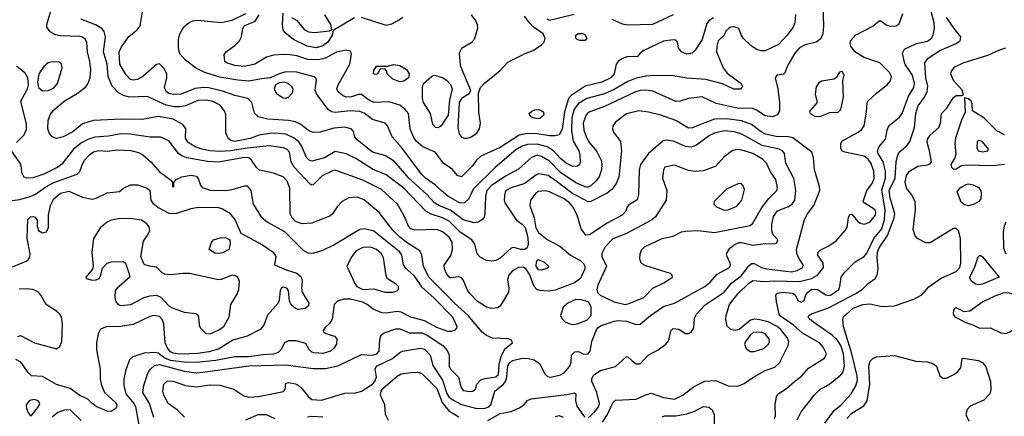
# Model space of a CAD drawing. Extents: x 1173029 to 1307123, y 522559 to 678521.
# Tile 449 of 623: x 1206068 to 1213235, y 629411 to 632299. Entities that reach past the tile are written whole.
import ezdxf

# ---------------------------------------------------------------- set-up
doc = ezdxf.new("R2010")
doc.units = 0

msp = doc.modelspace()

# ---------------------------------------------------------------- linework, layer by layer
at = {"layer": '0CON10XD'}
for points in [[(1211562, 629395), (1211568.6, 629415), (1211568.1, 629495), (1211576, 629555), (1211591.2, 629575), (1211652, 629615), (1211708, 629665), (1211757.9, 629702.1), (1211808.4, 629761.6), (1211925.6, 629835), (1211941.5, 629865), (1211917.3, 629915), (1211888.5, 629945), (1211767, 630017), (1211701.1, 630075), (1211598.8, 630145), (1211575.6, 630245), (1211570.8, 630295), (1211585, 630308.1), (1211620, 630315), (1211695, 630306.4), (1211712, 630295), (1211731.2, 630255), (1211755, 630242.9), (1211777.1, 630255), (1211790, 630295), (1211803.5, 630315), (1211835, 630335.8), (1211875.2, 630335.2), (1211935, 630294.2), (1211955, 630290.2), (1211975, 630294.4), (1212029.6, 630335), (1212037.7, 630355), (1212046.2, 630425), (1212071.7, 630458.3), (1212150, 630535), (1212215, 630575.5), (1212235, 630598.2), (1212284, 630706), (1212342.5, 630775), (1212363.8, 630845), (1212366.6, 630915), (1212342.8, 631057.2), (1212370.4, 631145), (1212371, 631195), (1212353.8, 631263.8), (1212317.1, 631325), (1212311.8, 631345), (1212325, 631374.4), (1212370.2, 631429.8), (1212382.2, 631497.8), (1212395, 631525.8), (1212470.9, 631589.1), (1212491.8, 631615), (1212537.7, 631742.3), (1212576.9, 631805), (1212580, 631835), (1212567.1, 631895), (1212513.3, 631973.3), (1212505, 631996.7), (1212493.5, 632055), (1212507.1, 632085), (1212595, 632126.4), (1212676.6, 632143.4), (1212705, 632163.6), (1212718, 632185), (1212725.7, 632235), (1212723.9, 632275), (1212680, 632445)], [(1209700, 630495), (1209655, 630470.4), (1209626, 630435), (1209619.1, 630405), (1209628.8, 630345), (1209625.5, 630315), (1209565, 630212), (1209545, 630200), (1209504.2, 630195.8), (1209465, 630205.6), (1209399.1, 630249.1), (1209344.4, 630305), (1209325, 630333.8), (1209297.1, 630405), (1209285, 630420), (1209265, 630427.5), (1209205, 630418.9), (1209193.1, 630425), (1209175, 630450), (1209159.6, 630485), (1209158, 630512), (1209207.1, 630582.9), (1209218.9, 630625), (1209215, 630678.8), (1209194.6, 630715), (1209145, 630754.6), (1209105, 630772), (1208945, 630766.9), (1208915, 630776.4), (1208898.8, 630795), (1208868.5, 630865), (1208818.5, 630955), (1208702.6, 631062.6), (1208565, 631130.8), (1208365, 631203.5), (1208345, 631199.1), (1208269.2, 631160.8), (1208205, 631096.2), (1208195, 631093.8), (1208181.3, 631101.3), (1208065.4, 631225), (1208043.2, 631265), (1208031.1, 631335), (1208011.8, 631355), (1207985, 631366.7), (1207885, 631379.6), (1207725, 631364.2), (1207604.8, 631344.8), (1207525, 631339.5), (1207455, 631343.8), (1207395.3, 631355.3), (1207345, 631374), (1207293.6, 631405), (1207274.6, 631435), (1207277.5, 631505), (1207256.9, 631536.9), (1207185, 631574.7), (1207075, 631593.8), (1206958.9, 631571.1), (1206815, 631574.2), (1206604.1, 631565.9), (1206525, 631539.6), (1206455, 631482.4), (1206385, 631446.9), (1206335, 631434.5), (1206305, 631445.7), (1206282.2, 631475), (1206272.9, 631505), (1206276, 631564), (1206289.6, 631605), (1206312.9, 631637.1), (1206392.7, 631705), (1206487.8, 631762.2), (1206550.2, 631809.8), (1206565, 631832), (1206580.4, 631875), (1206585.9, 631935.9), (1206579.1, 631995), (1206560.7, 632065), (1206557.3, 632135), (1206545, 632156.9), (1206525, 632171.2), (1206506, 632176), (1206365, 632180.4), (1206328.1, 632188.1), (1206290.5, 632210.5), (1206266.7, 632245), (1206265.5, 632265), (1206311.7, 632418.3)], [(1211914.2, 632395), (1211918, 632255), (1211913.1, 632195), (1211900, 632160), (1211865, 632136.2), (1211786, 632115), (1211745, 632094.6), (1211709.1, 632055), (1211658.3, 631968.3), (1211638.3, 631911.7), (1211627, 631903), (1211580, 631895), (1211567.5, 631875), (1211585.7, 631795.7), (1211598.1, 631695), (1211597.5, 631635), (1211581.2, 631605), (1211547.4, 631592.6), (1211495, 631599.6), (1211431, 631641), (1211405, 631651.2), (1211290, 631655), (1211138.2, 631688.2), (1211036, 631736), (1210935, 631724.7), (1210875, 631706.7), (1210845, 631703.9), (1210677.4, 631777.4), (1210625, 631784.7), (1210585, 631782.4), (1210545, 631771.6), (1210325, 631666.7), (1210205, 631622.9), (1210190.4, 631605), (1210170.3, 631545), (1210173.5, 631495), (1210190.3, 631445), (1210215, 631402.5), (1210270.1, 631340.1), (1210300.4, 631275), (1210306.4, 631246.4), (1210303.2, 631205), (1210285.4, 631155), (1210264.6, 631125), (1210225, 631087.9), (1210195, 631076.8), (1210115, 631111.1), (1210004.2, 631185), (1209925, 631267.7), (1209865, 631301.8), (1209835, 631311.6), (1209794.2, 631295.8), (1209698.6, 631211.4), (1209605, 631159.7), (1209500.7, 631089.3), (1209467.9, 631055), (1209459, 631011), (1209454.5, 630885), (1209448.1, 630861.9), (1209435.7, 630845), (1209406.2, 630825), (1209375, 630820.4), (1209295, 630840.5), (1209205, 630911.5), (1209124.3, 630944.3), (1209086.3, 630966.3), (1209029.5, 631029.5), (1208899.7, 631145), (1208795, 631268.7), (1208725, 631310), (1208635, 631334.1), (1208523.4, 631423.4), (1208507.5, 631445), (1208498, 631485), (1208481.2, 631505), (1208435, 631516.4), (1208355, 631509.2), (1208255, 631480.9), (1208205, 631477.7), (1208176.8, 631486.8), (1208115, 631535.3), (1208075, 631554.8), (1208025, 631563.9), (1207874.7, 631574.7), (1207805, 631591.1), (1207777.4, 631617.4), (1207758.5, 631695), (1207728.1, 631725), (1207635, 631747.6), (1207545, 631778.8), (1207445, 631802.7), (1207405, 631804.8), (1207345, 631798.4), (1207243.4, 631756.6), (1207185, 631753.8), (1207155, 631760.5), (1207135, 631776.5), (1207122.3, 631805), (1207138.8, 631875), (1207139.1, 631905), (1207116.5, 631945), (1207085, 631978.1), (1207065, 631971.9), (1206964.3, 631885.8), (1206925, 631863.2), (1206895, 631857.3), (1206875, 631862.5), (1206839.9, 631899.9), (1206796.3, 631975), (1206791.8, 632065), (1206809, 632101), (1206863.7, 632176.3), (1206922.9, 632225), (1206944, 632255), (1206963.1, 632356.9)], [(1210205, 629400.9), (1210255.5, 629444.5), (1210280.3, 629479.7), (1210289, 629505), (1210270, 629585), (1210231.4, 629665), (1210232.5, 629685), (1210248, 629712), (1210295, 629745.6), (1210405.3, 629774.7), (1210485, 629846), (1210495, 629844), (1210525, 629816), (1210555, 629792.5), (1210585, 629794.2), (1210642.9, 629855), (1210714.7, 629895.3), (1210770, 629935), (1210788, 629955), (1210796, 629975), (1210807.3, 630032.7), (1210825, 630049.2), (1210865, 630045.8), (1210915, 630014.2), (1210935, 630014.2), (1210956.2, 630023.8), (1210975.4, 630054.6), (1210980, 630125), (1210994.4, 630155), (1211057.2, 630222.8), (1211195, 630313.9), (1211249.2, 630380.8), (1211322, 630435), (1211375, 630507.3), (1211395, 630524.6), (1211415, 630523.9), (1211468.6, 630495), (1211503.8, 630485), (1211685, 630462.2), (1211727.7, 630472.3), (1211767.9, 630495), (1211771.5, 630515), (1211743.9, 630555), (1211726.1, 630586.1), (1211723.2, 630625), (1211780.8, 630845), (1211802.2, 630885), (1211848.8, 630945), (1211892.9, 631055), (1211890, 631085), (1211853.5, 631205), (1211846.1, 631296.1), (1211834.4, 631335), (1211695, 631438.5), (1211665, 631447.1), (1211575, 631448.3), (1211496.4, 631466.4), (1211465, 631482.4), (1211394.8, 631534.8), (1211321.2, 631561.2), (1211215, 631578), (1211125, 631574.2), (1211024, 631535), (1210965, 631511.5), (1210935, 631509.6), (1210845, 631563.9), (1210735, 631603.6), (1210645, 631625.5), (1210574.6, 631635.4), (1210485, 631613.1), (1210405, 631552.5), (1210385.6, 631524.4), (1210383.3, 631505), (1210390.2, 631480.2), (1210441.7, 631411.7), (1210448.9, 631345), (1210428.5, 631151.5), (1210410.4, 631105), (1210381.5, 631065), (1210343.1, 631036.9), (1210225, 630976.1), (1210205, 630972.1), (1210085, 631037.2), (1209971.8, 631121.9), (1209915, 631165.3), (1209845, 631175.3), (1209825, 631166.7), (1209744.4, 631105.6), (1209645.8, 631075), (1209609.4, 631055), (1209601.9, 631045), (1209596.4, 631013.6), (1209593.5, 630985), (1209598.5, 630965), (1209680.8, 630840.8), (1209725, 630810.5), (1209748, 630785), (1209766.1, 630713.9), (1209769.1, 630660.9), (1209762.9, 630637.1), (1209745.5, 630624.5), (1209715, 630625.6), (1209665, 630640), (1209645, 630635.8), (1209565, 630562.2), (1209535, 630545.6), (1209505, 630540.6), (1209465, 630544.4), (1209418.9, 630568.9), (1209397.1, 630595), (1209381.4, 630665), (1209360, 630695), (1209275, 630751.7), (1209195, 630831.4), (1209146.4, 630856.4), (1209063.4, 630883.4), (1209024.4, 630904.4), (1208865, 631071.2), (1208735, 631170), (1208635, 631210.7), (1208515, 631288.7), (1208445, 631323.3), (1208365, 631340), (1208287.6, 631292.4), (1208195, 631269.4), (1208175, 631276.1), (1208155, 631295.4), (1208119.2, 631379.2), (1208099.2, 631409.2), (1208065.2, 631435.2), (1208005, 631465.8), (1207925, 631473.8), (1207888.8, 631471.2), (1207811.5, 631458.5), (1207745.2, 631434.8), (1207635, 631411.1), (1207605, 631418.8), (1207585, 631433.1), (1207569.7, 631475), (1207568.1, 631605), (1207561.5, 631631.5), (1207526.9, 631676.9), (1207475, 631703.5), (1207425, 631712.7), (1207365, 631711.2), (1207275, 631672), (1207235, 631664.4), (1207195, 631664.8), (1207135, 631676.5), (1206995, 631738.6), (1206865.3, 631735.3), (1206825, 631746.2), (1206786.7, 631766.7), (1206742.5, 631815), (1206712.8, 631885), (1206704.2, 631975), (1206677.3, 632065), (1206693.9, 632175), (1206682.9, 632212.9), (1206665.6, 632235), (1206620.5, 632260.5), (1206513, 632303)], [(1209135.2, 631055.2), (1209095, 631094.1), (1209020.8, 631145), (1208991.8, 631175), (1208852.8, 631362.8), (1208778.9, 631445), (1208746.4, 631525), (1208728.1, 631545), (1208635, 631572.7), (1208575, 631618.8), (1208545, 631631.1), (1208475, 631635.2), (1208365, 631622.9), (1208338.7, 631628.7), (1208313.1, 631645), (1208229.7, 631759.7), (1208220, 631785), (1208228.3, 631858.3), (1208223.6, 631873.6), (1208212.3, 631882.3), (1208085, 631917.3), (1208005, 631918.9), (1207956.7, 631905), (1207894.3, 631875.7), (1207827.6, 631867.6), (1207735, 631851.9), (1207655, 631857.4), (1207525, 631880.2), (1207414.8, 631914.8), (1207355, 631942.9), (1207274.8, 632004.8), (1207235, 632050.6), (1207224.1, 632095), (1207224.1, 632155), (1207233.1, 632195), (1207264.1, 632245.9), (1207300.9, 632279.1), (1207329.4, 632290.6), (1207365, 632294.8), (1207535, 632279.5), (1207613.9, 632296.1), (1207715, 632343.3)], [(1211117.9, 632312.1), (1211086.9, 632293.1), (1211069, 632271), (1211035, 632155.8), (1210985, 632078), (1210963.8, 632055), (1210925, 632046.7), (1210884.6, 632064.6), (1210864, 632095), (1210856.2, 632135), (1210845, 632148.8), (1210825, 632152.5), (1210755, 632141.8), (1210612, 632075), (1210585, 632056), (1210561.7, 632028.3), (1210495, 632030.7), (1210455, 632016.8), (1210424.8, 631995.2), (1210408.9, 631975), (1210396.2, 631905), (1210370.9, 631875), (1210305, 631842.9), (1210185, 631814.1), (1210082.6, 631747.4), (1210062.5, 631725), (1210033, 631627), (1210017.4, 631502.6), (1209995, 631461.5), (1209966.6, 631453.4), (1209925, 631452.3), (1209835, 631466.7), (1209765, 631469.6), (1209702.5, 631457.5), (1209565, 631368.1), (1209425.5, 631304.5), (1209393.4, 631276.6), (1209363.8, 631235), (1209285, 631154.4), (1209254.5, 631164.5), (1209218.3, 631208.3), (1209152.5, 631255), (1209092.5, 631335), (1209002.8, 631372.8), (1208955.2, 631415.2), (1208934.6, 631445), (1208910.8, 631505), (1208897.3, 631615), (1208874.5, 631645), (1208836.2, 631676.2), (1208755, 631700.9), (1208645, 631696.2), (1208615, 631710.4), (1208555, 631754.5), (1208535, 631753.5), (1208484, 631736), (1208445, 631735.4), (1208416.9, 631746.9), (1208384.4, 631775), (1208377.5, 631795), (1208385.5, 631825), (1208470, 631975), (1208484.3, 632045), (1208475, 632069.2), (1208445, 632076.5), (1208375, 632061.3), (1208295, 632017.5), (1208243.7, 632006.3), (1208165, 632009.3), (1208085, 632034.8), (1208035, 632043), (1207985, 632046.2), (1207915, 632041.2), (1207864.8, 632025.2), (1207779.2, 631975), (1207705, 631958.1), (1207633.3, 631965), (1207573.9, 631983.9), (1207562, 631995), (1207556, 632045), (1207572.6, 632067.4), (1207635, 632111.8), (1207667.3, 632145), (1207682.7, 632175), (1207691.3, 632235), (1207703.2, 632255), (1207782.9, 632287.1), (1207810.9, 632335)], [(1208225, 632094.7), (1208160.8, 632105), (1208060.8, 632155), (1207998, 632205), (1207987.1, 632225), (1207980, 632265), (1207985, 632347.5)], [(1208045.5, 632315.5), (1208085, 632293.3), (1208138.2, 632228.2), (1208169.9, 632209.9), (1208215, 632205.3), (1208322, 632218), (1208340, 632225), (1208333.3, 632265), (1208290, 632335)], [(1208505, 632311.5), (1208350, 632220), (1208342.5, 632185), (1208310, 632135), (1208275, 632107.8), (1208225, 632094.7)], [(1208857.5, 632315), (1208833, 632297), (1208775, 632267.1), (1208735, 632256.4), (1208555, 632314.6)], [(1211714.1, 632335.9), (1211709.5, 632275), (1211698.5, 632245), (1211654.5, 632185), (1211590.9, 632119.1), (1211495, 632072.9), (1211465, 632072.1), (1211432.4, 632082.4), (1211395.4, 632105.4), (1211334, 632165), (1211318.3, 632188.3), (1211302.5, 632235), (1211265, 632246.9), (1211242.5, 632245), (1211226.7, 632235), (1211208.8, 632215), (1211196.7, 632185), (1211152.9, 632145), (1211141.5, 632105), (1211139.6, 632065), (1211187.9, 631947.9), (1211218.3, 631908.3), (1211318.8, 631835), (1211328, 631815), (1211315, 631793.8), (1211265, 631792.5), (1211182.5, 631832.5), (1211063.1, 631863.1), (1210925, 631873.1), (1210825, 631890.9), (1210685, 631893.5), (1210625, 631888.3), (1210555, 631872.9), (1210495, 631849.8), (1210395, 631791.6), (1210325, 631759.8), (1210195, 631726.1), (1210135, 631688.1), (1210103.4, 631646.6), (1210087.6, 631585), (1210084.3, 631494.3), (1210095.7, 631415), (1210137.1, 631345), (1210145.3, 631315), (1210148.7, 631261.3), (1210143.3, 631245), (1210128.7, 631231.3), (1210095, 631230.4), (1210045, 631254.1), (1210005, 631287.2), (1209952.9, 631345), (1209907.5, 631372.5), (1209835, 631393.7), (1209765, 631391.2), (1209725, 631377.6), (1209678.6, 631351.4), (1209528.6, 631221.4), (1209367.8, 631065), (1209336.4, 630993.6), (1209305.3, 630964.7), (1209275, 630962), (1209183.8, 631015), (1209135.2, 631055.2)], [(1209355, 632334.6), (1209389.2, 632289.2), (1209399, 632265), (1209400.2, 632235), (1209375.2, 632154.8), (1209355, 632130.5), (1209285, 632088.1), (1209267.1, 632055), (1209274.7, 631965), (1209350, 631785), (1209340, 631760), (1209285, 631725.3), (1209266.5, 631695), (1209257.6, 631515), (1209267.9, 631467.9), (1209285, 631444.4), (1209305, 631435.7), (1209324.3, 631435.7), (1209355, 631445.7), (1209395, 631471.9), (1209415.3, 631504.7), (1209421.2, 631545), (1209409.5, 631625), (1209407, 631763), (1209422.2, 631805), (1209450, 631835), (1209565, 631929.6), (1209620.7, 631989.3), (1209747.3, 632052.7), (1209805.3, 632074.7), (1209865, 632115.6), (1209885.7, 632135), (1209892.9, 632165), (1209877.5, 632195), (1209807.1, 632245), (1209778.6, 632275), (1209743.3, 632325)], [(1209904.6, 632304.6), (1209925, 632296.5), (1210105, 632339.6)], [(1210311.1, 629368.9), (1210347.4, 629425), (1210385, 629508.9), (1210405, 629528.2), (1210555, 629534.6), (1210625, 629567.9), (1210665, 629578.5), (1210755, 629546.9), (1210835, 629536.8), (1210895, 629565.5), (1210973.4, 629626.6), (1211055, 629665.6), (1211135, 629671.4), (1211225, 629633.5), (1211295, 629631.2), (1211341.2, 629648.8), (1211405, 629693.8), (1211494.8, 629745.2), (1211565, 629768.2), (1211599.5, 629800.5), (1211662.7, 629927.3), (1211665.3, 629955), (1211654.4, 629984.4), (1211606.5, 630045), (1211581.3, 630065), (1211515, 630098.1), (1211455, 630114), (1211415, 630118.3), (1211388.6, 630111.4), (1211305, 630041.9), (1211275, 630036.1), (1211243.8, 630043.8), (1211217.6, 630067.6), (1211207.5, 630115), (1211210, 630145), (1211234.2, 630225), (1211295, 630303.5), (1211372.2, 630377.8), (1211405, 630398.9), (1211485, 630393.2), (1211565, 630397.8), (1211745, 630391.9), (1211831.4, 630415), (1211875, 630438.2), (1211919.6, 630495), (1211917.1, 630525), (1211877.8, 630585), (1211879.4, 630605), (1211895, 630621.1), (1211957.3, 630652.7), (1212010.8, 630689.2), (1212077.1, 630765), (1212090, 630785), (1212101.7, 630858.3), (1212110.7, 630879.3), (1212125, 630882.5), (1212168.7, 630828.7), (1212186.4, 630816.4), (1212215, 630808.9), (1212256.4, 630823.6), (1212296.5, 630875), (1212299.5, 630895), (1212294, 630915), (1212214.2, 630964.2), (1212208, 630975), (1212234.6, 631055), (1212272.8, 631107.2), (1212287.1, 631142.9), (1212285.2, 631195), (1212265, 631252.7), (1212245, 631282.7), (1212215, 631305.3), (1212074.5, 631334.5), (1212053.3, 631345), (1212043.9, 631363.9), (1212043.9, 631396.1), (1212053.3, 631415), (1212170.3, 631479.7), (1212195, 631498), (1212213.5, 631526.5), (1212230.6, 631625), (1212235.7, 631695), (1212241.4, 631705), (1212304, 631765), (1212385, 631825.8), (1212405.3, 631854.7), (1212412.5, 631885), (1212400, 631915), (1212329.4, 631985), (1212215, 632024.7), (1212146.7, 632065), (1212117.8, 632105), (1212111.9, 632125), (1212114.3, 632145), (1212151.1, 632185), (1212277.6, 632252.4), (1212325, 632290), (1212335, 632290), (1212375, 632260.8), (1212405, 632250.8), (1212447.5, 632255), (1212470.5, 632269.5), (1212495.8, 632345)], [(1210495, 632259.5), (1210455.5, 632265.5), (1210380.7, 632300.7)], [(1210824.2, 632335), (1210675, 632264.5), (1210495, 632259.5)], [(1211727.5, 629385), (1211756, 629444), (1211855, 629570.6), (1211895, 629609.2), (1211918.9, 629621.1), (1211965, 629646.7), (1212045, 629712.1), (1212059.4, 629730.6), (1212070.7, 629775), (1212065.1, 629865), (1212045, 629926.2), (1212020.9, 629965), (1211980.7, 630000.7), (1211855, 630087.9), (1211821.5, 630115), (1211807.5, 630135), (1211812.5, 630145), (1211832.5, 630157.5), (1211955, 630201.4), (1212154.5, 630305), (1212200, 630335), (1212245, 630378), (1212295, 630413.8), (1212308.3, 630441.7), (1212315.7, 630484.3), (1212308.3, 630568.3), (1212312.6, 630605), (1212325, 630636.5), (1212383.7, 630726.3), (1212411.7, 630798.3), (1212433.7, 630855), (1212436.9, 630885), (1212405, 631002.9), (1212396.9, 631055), (1212439.7, 631145), (1212448.5, 631265), (1212459.4, 631315), (1212472.8, 631337.2), (1212525, 631380.3), (1212547.5, 631412.5), (1212580.3, 631515), (1212591.8, 631615), (1212607.3, 631672.7), (1212654.4, 631735.6), (1212674.2, 631775), (1212677.1, 631815), (1212663.6, 631875), (1212655.3, 631985), (1212681.3, 632018.7), (1212765, 632073.4), (1212884, 632126), (1212912.5, 632145), (1212918.1, 632175), (1212877.8, 632225), (1212814.8, 632314.8)], [(1210145, 632146.2), (1210125, 632153.8), (1210116.2, 632165), (1210116.7, 632185), (1210135, 632198.8), (1210165, 632198), (1210180.7, 632190.7), (1210196.2, 632165), (1210185, 632147.5), (1210145, 632146.2)], [(1211929.1, 629360.9), (1211996.1, 629453.9), (1212047.3, 629495), (1212121.2, 629575), (1212155, 629632.2), (1212166.7, 629673.3), (1212164.8, 629705), (1212124.1, 629865), (1212064.6, 630065), (1212059.5, 630115), (1212063.5, 630135), (1212135, 630198.9), (1212205, 630225.3), (1212255, 630228.8), (1212345, 630211.2), (1212435, 630215.6), (1212577, 630263), (1212634.6, 630295.4), (1212685, 630354.3), (1212770.8, 630415), (1212885, 630465.6), (1212911.5, 630495), (1212918.8, 630525), (1212915.2, 630705), (1212900.3, 630760.3), (1212885, 630777.5), (1212865, 630778.8), (1212695, 630674.6), (1212663.8, 630675), (1212602.5, 630705), (1212585.7, 630725.7), (1212571.3, 630771.3), (1212589.5, 630915), (1212585.7, 630975), (1212558, 631025), (1212522, 631072), (1212514, 631115), (1212521.8, 631165), (1212545, 631196.9), (1212605, 631232.9), (1212675, 631242), (1212695, 631250), (1212705.9, 631264.1), (1212690.6, 631345), (1212672.1, 631405), (1212675, 631430), (1212695, 631458.1), (1212757.1, 631515), (1212771.4, 631545), (1212778.1, 631615), (1212815.6, 631655), (1212865, 631732.9), (1212885, 631747.5), (1212923, 631747), (1212937.5, 631752.5), (1212928.8, 631785), (1212865.6, 631855), (1212844.3, 631905), (1212850, 631925), (1212873.4, 631956.6), (1212936.2, 631985), (1213115, 632040), (1213195, 632078), (1213245, 632094.3)], [(1206044.3, 631405), (1206100.4, 631459.6), (1206118, 631502), (1206117.7, 631537.7), (1206075.5, 631705), (1206125.6, 631795), (1206133.1, 631825), (1206128.1, 631875), (1206108.3, 631908.3), (1206045, 631961.4)], [(1206235, 631780), (1206275, 631783.5), (1206315, 631800), (1206343.8, 631835), (1206378.3, 631948.3), (1206373.8, 631975), (1206355, 631989.2), (1206305, 631992.5), (1206276.7, 631985), (1206245, 631958.8), (1206207.5, 631905), (1206197.5, 631845), (1206205.8, 631805), (1206235, 631780)], [(1208835, 631847.3), (1208785, 631865.5), (1208743.8, 631905), (1208737, 631927), (1208725, 631940), (1208691.7, 631938.3), (1208672.5, 631905), (1208660.7, 631900.7), (1208643.3, 631905), (1208645, 631930), (1208665, 631960), (1208745, 631960), (1208788.3, 631971.7), (1208835, 631965.5), (1208884, 631935), (1208902.5, 631905), (1208898.8, 631875), (1208865, 631852.2), (1208835, 631847.3)], [(1209115, 631511.4), (1209095, 631514.2), (1209074.2, 631535), (1209058.9, 631615), (1209007.3, 631695), (1209000, 631725), (1208999.2, 631805), (1209006.2, 631835), (1209066.2, 631885), (1209085, 631894), (1209145, 631878.6), (1209175, 631859.4), (1209205, 631828.1), (1209215.3, 631795), (1209196.1, 631713.9), (1209185.8, 631604.2), (1209135.7, 631525), (1209115, 631511.4)], [(1211895, 631593.8), (1211965, 631623.3), (1212025, 631626.7), (1212044.2, 631645.8), (1212064.3, 631735), (1212058.8, 631855), (1212068.8, 631895), (1212055, 631922.5), (1212035, 631917.5), (1212010, 631875), (1211997.5, 631865), (1211905, 631852), (1211885, 631838.8), (1211865, 631810), (1211857.3, 631757.3), (1211872.5, 631695), (1211821.7, 631638.3), (1211816.7, 631625), (1211822.5, 631615), (1211855, 631596.2), (1211895, 631593.8)], [(1208005, 631726), (1207985, 631728), (1207944, 631755), (1207929.2, 631775), (1207924, 631795), (1207932.3, 631827.7), (1207959.5, 631840.5), (1207995, 631845.8), (1208023.2, 631833.2), (1208043.8, 631815), (1208056.2, 631795), (1208052, 631765), (1208025, 631733.8), (1208005, 631726)], [(1213235, 631460), (1213180.7, 631490.7), (1213085, 631583.6), (1213002.5, 631635), (1213000, 631685), (1212992.5, 631705), (1212975, 631722.5), (1212945, 631730), (1212950, 631625), (1212923.1, 631566.9), (1212880.4, 631435), (1212875.4, 631395), (1212882.4, 631317.6), (1212872.9, 631287.1), (1212846.2, 631245), (1212850, 631225), (1212865, 631211.2), (1212885, 631214), (1212923.5, 631236.5), (1212955, 631242.9), (1213152.9, 631237.1), (1213235, 631246.9)], [(1209835, 631576.5), (1209805, 631583.3), (1209786, 631595), (1209776, 631615), (1209795, 631631.9), (1209818.7, 631641.3), (1209845, 631643.8), (1209865, 631637.3), (1209880, 631625), (1209882.9, 631605), (1209855, 631580), (1209835, 631576.5)], [(1207402, 629732), (1207735, 629779.4), (1208005, 629786.5), (1208205, 629759.7), (1208295, 629757.9), (1208385, 629778.1), (1208555, 629860.4), (1208635, 629856.6), (1208667.1, 629865), (1208685.6, 629885), (1208688.9, 629971.1), (1208699.2, 630005), (1208721.5, 630018.5), (1208805, 630047.9), (1208835, 630048.9), (1208905, 630019.7), (1208995, 630018.3), (1209032.9, 630002.9), (1209147.6, 629927.6), (1209178.9, 629888.9), (1209193.1, 629855), (1209193.7, 629773.7), (1209205, 629753.3), (1209261.1, 629695), (1209278.6, 629625), (1209295, 629600), (1209345, 629591.4), (1209367.5, 629595), (1209385, 629607.5), (1209396.7, 629645), (1209424.6, 629675.4), (1209455, 629686.7), (1209535, 629697.3), (1209553.6, 629715), (1209559.3, 629790.7), (1209572.7, 629847.3), (1209598.5, 629901.5), (1209654.2, 629945), (1209648, 629965), (1209625, 629974.3), (1209510.7, 629980.7), (1209465, 629998.9), (1209434.7, 630024.7), (1209333.3, 630145), (1209232.8, 630235), (1209175.7, 630295.7), (1209045.3, 630425), (1209006.8, 630505), (1208996.2, 630585), (1208980.5, 630615), (1208895, 630668.9), (1208835, 630715.9), (1208785, 630765.4), (1208684.6, 630895), (1208575, 630987.3), (1208525, 631007.5), (1208465, 631001.4), (1208415, 630974), (1208378, 630935), (1208346, 630885), (1208325, 630867.5), (1208195, 630818.1), (1208125, 630812.9), (1208075, 630829.6), (1208052.5, 630855), (1208037.5, 630885), (1208035, 631073.3), (1208015, 631121.9), (1207985, 631154.6), (1207915, 631180.3), (1207814.1, 631204.1), (1207792.1, 631222.1), (1207756.6, 631276.6), (1207735, 631292.2), (1207705, 631295.2), (1207515, 631261.7), (1207435, 631267.3), (1207285, 631293.8), (1207247.5, 631307.5), (1207224, 631324), (1207155, 631416.7), (1207095, 631442.5), (1207015, 631443.7), (1206875, 631464.8), (1206805, 631468.6), (1206715, 631450.5), (1206615, 631442.9), (1206563.5, 631426.5), (1206517.2, 631402.8), (1206460.8, 631355), (1206375, 631247.9), (1206345, 631224.7), (1206245, 631173.4), (1206165, 631146.7), (1206120, 631145), (1206098.8, 631155), (1206084.5, 631184.5), (1206082.4, 631222.4), (1206072.7, 631255), (1206009.1, 631345)], [(1207268.1, 629405), (1207215, 629457.8), (1207149.4, 629505), (1207117.5, 629565), (1207110, 629595), (1207117.1, 629645), (1207145, 629668.9), (1207185, 629667.5), (1207276.2, 629635), (1207355, 629626.5), (1207455, 629640.3), (1207525, 629637.3), (1207627.8, 629607.8), (1207699.1, 629559.1), (1207735, 629550), (1207806.2, 629556.2), (1207987.6, 629592.4), (1208001.2, 629605), (1208005, 629652.5), (1208025, 629657.5), (1208075, 629648), (1208095, 629638), (1208125, 629610), (1208167.5, 629555), (1208195, 629532.9), (1208265, 629527.5), (1208435, 629579.2), (1208515, 629580.8), (1208555, 629594.3), (1208635, 629644.7), (1208653.4, 629665), (1208664.1, 629695), (1208654.5, 629755), (1208665.5, 629775), (1208781.3, 629831.3), (1208835, 629876.2), (1208855, 629884.6), (1208985, 629906.6), (1209015, 629899.7), (1209056.5, 629855), (1209075, 629780), (1209145.2, 629675), (1209176.6, 629576.6), (1209191.8, 629551.8), (1209215, 629532.8), (1209285, 629495.7), (1209395, 629467.1), (1209455, 629469.2), (1209475, 629476.3), (1209497.9, 629495), (1209526.7, 629593.3), (1209587.3, 629642.7), (1209603.9, 629665), (1209613.8, 629695), (1209622.1, 629777.9), (1209635, 629801.6), (1209655, 629817), (1209725, 629834.2), (1209772, 629832), (1209812.6, 629822.6), (1209850.6, 629795), (1209889.5, 629719.5), (1209909.7, 629699.7), (1209935, 629695.7), (1210005, 629713.5), (1210031.9, 629728.1), (1210071.9, 629775), (1210081.4, 629805), (1210084.5, 629855.5), (1210109.7, 629880.3), (1210135, 629882), (1210175, 629862.9), (1210205.8, 629865), (1210220, 629885), (1210232.2, 629955), (1210263.1, 630035), (1210275.5, 630055), (1210295, 630070.4), (1210395, 630104.6), (1210425, 630107.9), (1210484.6, 630104.6), (1210555, 630079.4), (1210585, 630082.9), (1210660.5, 630145), (1210755, 630209.4), (1210835, 630234.6), (1211053.9, 630356.1), (1211090.4, 630385), (1211145.2, 630444.8), (1211233.6, 630495), (1211240.9, 630509.1), (1211240.4, 630525), (1211216.5, 630575), (1211213.1, 630595), (1211237.9, 630635), (1211276, 630664), (1211304.4, 630675.6), (1211325, 630676.7), (1211405, 630656.5), (1211495, 630668.8), (1211562.5, 630667.5), (1211578.8, 630675), (1211585.8, 630695), (1211551.5, 630731.5), (1211542.1, 630762.1), (1211542.9, 630807.1), (1211554.8, 630865), (1211585, 630906), (1211665, 630937.5), (1211690.9, 630955), (1211709.2, 630985), (1211716.2, 631055), (1211701.7, 631141.7), (1211645.5, 631255), (1211634.7, 631324.7), (1211621.6, 631341.6), (1211595, 631355.7), (1211473.1, 631383.1), (1211325, 631465.8), (1211271.2, 631481.2), (1211195, 631488.9), (1211125, 631473.3), (1211090, 631455), (1210995.2, 631384.8), (1210955, 631370.3), (1210915, 631376), (1210826.8, 631413.2), (1210775, 631422.7), (1210752.9, 631417.1), (1210645, 631324.5), (1210586.2, 631245), (1210576.2, 631205), (1210572.9, 631025), (1210561.7, 630988.3), (1210500.5, 630949.5), (1210488.8, 630935), (1210479.2, 630905), (1210454.3, 630875), (1210345, 630816.7), (1210215, 630731.1), (1210190, 630730), (1210155.5, 630775), (1210126.6, 630876.6), (1210093.5, 630935), (1210069.4, 630965), (1210031.8, 630995), (1209925, 631046.6), (1209895, 631051.8), (1209845, 631048.2), (1209823.8, 631035), (1209786, 630985), (1209781.6, 630945), (1209812.1, 630855), (1209825, 630784.4), (1209845, 630749.1), (1209907.2, 630697.2), (1209999.3, 630649.3), (1210076.9, 630585), (1210151.8, 630541.8), (1210172.4, 630522.4), (1210181.8, 630505), (1210181.5, 630485), (1210150.5, 630415), (1210106.2, 630383.8), (1209965, 630328.9), (1209915, 630321.1), (1209855, 630326.1), (1209831.1, 630335), (1209812, 630355), (1209779.1, 630445), (1209755, 630483.3), (1209735, 630496.5), (1209700, 630495)], [(1213075, 631335.6), (1213115, 631344.4), (1213118.8, 631355), (1213075, 631408.8), (1213055, 631420), (1213036.7, 631415), (1213034.4, 631365.6), (1213044.3, 631345), (1213075, 631335.6)], [(1206012.6, 630982.6), (1206068.5, 630988.5), (1206145, 631010.5), (1206182.6, 631027.4), (1206258.1, 631081.9), (1206316.3, 631113.7), (1206486.9, 631173.1), (1206507.2, 631192.8), (1206519.6, 631235), (1206540.4, 631275), (1206575.4, 631315), (1206605, 631336.6), (1206645, 631345.8), (1206705, 631342.7), (1206781.2, 631351.2), (1206877.3, 631347.3), (1206932.1, 631332.1), (1206965.7, 631315), (1207025, 631261.9), (1207085, 631190.6), (1207163.3, 631135), (1207180, 631115), (1207180, 631085), (1207185, 631080), (1207190, 631085), (1207190, 631115), (1207207.5, 631135), (1207247.5, 631155), (1207315, 631167.8), (1207355, 631160), (1207370.9, 631135), (1207383.8, 631093.8), (1207397.4, 631077.4), (1207455, 631058.2), (1207565.3, 631054.7), (1207615, 631062.7), (1207705, 631089.4), (1207725, 631088.1), (1207750, 631055), (1207768.6, 630955), (1207825, 630864.2), (1207872, 630825), (1207995, 630755.4), (1208131.4, 630621.4), (1208165, 630600.9), (1208205, 630598.2), (1208275, 630620), (1208355, 630659.4), (1208545, 630774.5), (1208577.6, 630777.6), (1208645, 630760.4), (1208828, 630615), (1208848, 630585), (1208859.7, 630515), (1208870.9, 630495), (1208937.1, 630437.1), (1208992.7, 630352.7), (1209085, 630270.7), (1209217.3, 630135), (1209249.5, 630065), (1209247.7, 630052.3), (1209235, 630038.5), (1209211.6, 630028.4), (1209185, 630028.4), (1209103.6, 630056.4), (1209015, 630106.5), (1208915, 630132.2), (1208845, 630168.7), (1208815, 630173.3), (1208735, 630162.9), (1208705, 630165.5), (1208640.4, 630190.4), (1208597.5, 630225), (1208563.2, 630243.2), (1208475, 630263.3), (1208425, 630263.2), (1208381.5, 630248.5), (1208356.9, 630225), (1208342, 630118), (1208323.7, 630086.3), (1208290, 630055), (1208277.5, 630035), (1208280, 630025), (1208297.5, 630015), (1208360, 629995), (1208376, 629975), (1208373.8, 629935), (1208355, 629906.2), (1208330, 629885), (1208275, 629868.9), (1208212.4, 629872.4), (1208195, 629878.8), (1208175, 629896.7), (1208151.7, 629941.7), (1208079.5, 629959.5), (1208025, 629960), (1207995, 629946.2), (1207968.6, 629895), (1207950, 629875), (1207915, 629862.8), (1207840.4, 629859.6), (1207735, 629844.2), (1207635, 629844.1), (1207495, 629816.1), (1207355, 629802.1), (1207265, 629804.3), (1207165, 629817.7), (1207123.8, 629835), (1207075, 629870.3), (1207055, 629876.1), (1206975, 629871.5), (1206891.2, 629845), (1206868.7, 629821.3), (1206841.1, 629748.9), (1206826.3, 629683.7), (1206825.4, 629635), (1206840.8, 629575), (1206899.3, 629505), (1206911.8, 629481.8), (1206939.4, 629320.6)], [(1210475, 630225.3), (1210505, 630232.7), (1210611.4, 630275), (1210676.7, 630343.3), (1210757.4, 630382.6), (1210820, 630425), (1210818.3, 630438.3), (1210805, 630450), (1210625.4, 630505.4), (1210594.5, 630524.5), (1210583.1, 630555), (1210583.5, 630595), (1210595.5, 630625), (1210615, 630645.5), (1210744.8, 630705.2), (1210825, 630722.2), (1210885, 630753.1), (1210915, 630760), (1211005, 630763.8), (1211125, 630750.4), (1211385, 630799.2), (1211405, 630816.2), (1211469.5, 630930.5), (1211522, 630998), (1211580, 631055), (1211584.5, 631075), (1211572.7, 631135), (1211531.9, 631191.9), (1211503.8, 631255), (1211475, 631283.3), (1211404.3, 631325), (1211325, 631349.7), (1211285, 631353.8), (1211255, 631343.3), (1211192.7, 631297.3), (1211135, 631232.7), (1211045, 631199.1), (1210985, 631193.9), (1210935, 631200.4), (1210835, 631240.6), (1210765, 631225.8), (1210753.1, 631205), (1210747.5, 631145), (1210779.5, 631055), (1210774.5, 630985), (1210695, 630863.6), (1210669.3, 630840.7), (1210635, 630822.8), (1210480.4, 630739.6), (1210385, 630703.6), (1210328.5, 630645), (1210305, 630597.5), (1210306.5, 630575), (1210339.4, 630505), (1210275.4, 630365), (1210268.2, 630335), (1210272.6, 630312.6), (1210292.8, 630292.8), (1210395, 630245.3), (1210475, 630225.3)], [(1206015, 630498.5), (1206115, 630540), (1206129.1, 630550.9), (1206140.9, 630569.1), (1206144.4, 630595), (1206121.9, 630705), (1206126.7, 630845), (1206147.7, 630862.3), (1206165, 630865.8), (1206180.5, 630860.5), (1206195, 630840), (1206196.2, 630795), (1206206.2, 630765), (1206235, 630746), (1206263.3, 630755), (1206277.5, 630785), (1206278.6, 630875), (1206292.5, 630945), (1206317.3, 630995), (1206365, 631036.9), (1206425, 631050), (1206525, 631005.9), (1206595, 630992.5), (1206625, 630998.4), (1206705, 631037.1), (1206795, 631046.7), (1206825, 631071.2), (1206875, 631095.8), (1206925, 631095.7), (1206996.7, 631073.3), (1207014.4, 631055), (1207022.2, 630985), (1207035.6, 630965), (1207075, 630930.4), (1207155, 630891.1), (1207205, 630888.1), (1207315.3, 630924.7), (1207366.5, 630933.5), (1207515, 630930.4), (1207545, 630922.1), (1207590, 630895), (1207634.3, 630845), (1207678.8, 630745), (1207835, 630659.5), (1207912.5, 630605), (1207932, 630575), (1207923.6, 630513.6), (1208006.8, 630476.8), (1208085, 630453.8), (1208117.3, 630427.3), (1208125.3, 630395.3), (1208120.4, 630345), (1208124.5, 630315), (1208171.9, 630235), (1208170, 630215), (1208145, 630196.7), (1208095, 630189.6), (1208074.8, 630194.8), (1208045, 630221.4), (1208032.8, 630252.8), (1208025.5, 630325.5), (1208013.3, 630345), (1207985, 630351.2), (1207973.8, 630345), (1207963.2, 630326.8), (1207957.1, 630255), (1207950, 630235), (1207871.7, 630148.3), (1207845.3, 630074.7), (1207818.2, 630041.8), (1207725, 629994.1), (1207620.6, 629965), (1207515, 629899.3), (1207445, 629879.5), (1207365, 629867.4), (1207235, 629863.3), (1207185, 629870.8), (1207165, 629880), (1207145, 629907.1), (1207128.1, 629945), (1207116.5, 630085), (1207106.2, 630116.2), (1207085, 630138.8), (1207045.4, 630145.4), (1207015, 630138.5), (1206895, 630080), (1206804.5, 630064.5), (1206696.7, 630063.3), (1206655.7, 630044.3), (1206638.8, 630011.2), (1206627.1, 629945), (1206626.9, 629895), (1206653.6, 629755), (1206654, 629684), (1206660.4, 629645), (1206686.7, 629585), (1206763.8, 629515), (1206776.4, 629495), (1206770.4, 629469.6), (1206735, 629446.2), (1206705, 629447.3), (1206625, 629482.7), (1206595, 629503.6), (1206565.3, 629535.3), (1206505, 629562.9), (1206435, 629613.6), (1206335, 629642.1), (1206235, 629701.5), (1206155, 629706.7), (1206128.9, 629728.9), (1206077.8, 629805), (1206040.8, 629825)], [(1211195, 630912.1), (1211225, 630913.8), (1211288.2, 630941.8), (1211324.6, 630985), (1211343.1, 631063.1), (1211335, 631088), (1211322.5, 631102.5), (1211305.6, 631105.6), (1211285, 631099.6), (1211212.9, 631065), (1211122.5, 630975), (1211120, 630955), (1211138.8, 630935), (1211195, 630912.1)], [(1212975, 630944.6), (1212945, 630951.2), (1212921.1, 630971.1), (1212892.7, 631045), (1212913.8, 631075), (1212955, 631100), (1212975, 631103.4), (1213007.3, 631097.3), (1213046, 631076), (1213063.1, 631055), (1213067.1, 631035), (1213064.2, 630995), (1213050, 630975), (1213015.4, 630954.6), (1212975, 630944.6)], [(1207455, 630011.8), (1207512.6, 630037.4), (1207554.2, 630065), (1207592, 630135), (1207604, 630225), (1207650.3, 630299.7), (1207664.3, 630335), (1207668.1, 630395), (1207655, 630424.2), (1207635, 630436.5), (1207615, 630438.9), (1207535, 630407.5), (1207515, 630405.7), (1207305, 630449.7), (1207255, 630451.8), (1207165, 630441.5), (1207125, 630445.7), (1207105, 630456), (1207065, 630497.5), (1207015, 630503.3), (1206980, 630515), (1206971.7, 630521.7), (1206950, 630575), (1206969.2, 630685), (1207003.3, 630736.7), (1207014.6, 630765), (1207010.7, 630790.7), (1206993.6, 630813.6), (1206955, 630838.5), (1206875, 630850.8), (1206785, 630848.5), (1206735, 630838.5), (1206705, 630825.4), (1206655.4, 630785), (1206605.6, 630705), (1206592.2, 630605), (1206604, 630505), (1206597.3, 630482.7), (1206550, 630425), (1206552.5, 630415), (1206595, 630403.1), (1206624.3, 630405.7), (1206646.7, 630415), (1206657.3, 630432.7), (1206670.8, 630489.2), (1206705, 630526.7), (1206735, 630536.2), (1206825, 630537.5), (1206837.5, 630525), (1206863.8, 630455), (1206868.8, 630425), (1206776.7, 630345), (1206764.1, 630325.9), (1206760, 630275), (1206768, 630245), (1206784, 630225), (1206805, 630218.6), (1206877.5, 630225), (1206974, 630276), (1207015, 630288.2), (1207065, 630292.7), (1207095, 630278.2), (1207155, 630215.4), (1207185, 630198.2), (1207265, 630168.5), (1207350, 630160), (1207365, 630148.8), (1207370.8, 630135), (1207374.3, 630075), (1207383.1, 630053.1), (1207424.2, 630015), (1207455, 630011.8)], [(1213244.8, 630825.2), (1213232.5, 630795), (1213227.4, 630755), (1213227.7, 630635), (1213245, 630594.5)], [(1207515, 630595.7), (1207488.8, 630598.8), (1207447.5, 630625), (1207464.1, 630675.9), (1207480, 630695), (1207535, 630712.5), (1207569.7, 630709.7), (1207596.7, 630695), (1207601.2, 630665), (1207591.2, 630625), (1207545, 630601.9), (1207515, 630595.7)], [(1208785, 630314.5), (1208816.2, 630325), (1208825.8, 630335), (1208826, 630355), (1208811.7, 630371.7), (1208744, 630415), (1208735.7, 630435.7), (1208717.1, 630565), (1208700.9, 630595), (1208665, 630626.5), (1208625, 630642.4), (1208565, 630641.2), (1208517.9, 630615), (1208485.3, 630575), (1208450, 630505), (1208507.1, 630377.1), (1208523.1, 630355), (1208565, 630334.2), (1208645, 630339.5), (1208725, 630315.7), (1208785, 630314.5)], [(1213045, 630367.3), (1213025, 630372.7), (1212996.9, 630395), (1212982.4, 630422.4), (1213018.5, 630491.5), (1213045, 630572.5), (1213055, 630582.5), (1213065, 630582.5), (1213075, 630572.5), (1213197.5, 630425), (1213075, 630372.1), (1213045, 630367.3)], [(1209865, 630474.5), (1209845, 630477.3), (1209828.2, 630505), (1209829.1, 630535), (1209835, 630547.1), (1209845, 630551.9), (1209885, 630534.3), (1209917.1, 630505), (1209915.8, 630495), (1209905, 630486), (1209865, 630474.5)], [(1206335, 629903.1), (1206359.8, 629920.2), (1206375.4, 629955), (1206379.6, 630085), (1206373.6, 630135), (1206361.5, 630155), (1206337, 630177), (1206262, 630225), (1206223.2, 630293.2), (1206205, 630314), (1206165, 630334.4), (1206115, 630339.5), (1206065, 630335.5)], [(1213245, 630014.7), (1213275, 630026.1), (1213314.3, 630055), (1213340, 630095), (1213372.5, 630225), (1213360.2, 630260.2), (1213328.8, 630288.8), (1213265, 630308.8), (1213225, 630308.1), (1213165, 630286.7), (1213078.1, 630245), (1212984.5, 630175.5), (1212942.4, 630172.4), (1212885, 630200), (1212875, 630197.5), (1212866.1, 630183.9), (1212862, 630155), (1212873.8, 630135), (1212955, 630092.9), (1213005, 630077.5), (1213055, 630052), (1213135, 630055.5), (1213208.8, 630018.8), (1213245, 630014.7)], [(1210095, 630080.4), (1210125, 630084), (1210195, 630111.2), (1210228.7, 630145), (1210226.6, 630206.6), (1210219.1, 630229.1), (1210205, 630245.6), (1210155, 630259.6), (1210115, 630260.4), (1210058.1, 630235), (1210023.1, 630205), (1210004.2, 630145), (1210013.6, 630123.6), (1210039.3, 630099.3), (1210065, 630085.6), (1210095, 630080.4)], [(1206055, 629992.9), (1206075, 630000), (1206176.2, 629945), (1206335, 629903.1)], [(1211415, 629882.2), (1211485, 629905.4), (1211519.1, 629935), (1211525.4, 629955), (1211522.9, 629975), (1211495, 630012.1), (1211465, 630023.8), (1211407.9, 630022.1), (1211385, 630001.2), (1211351.5, 629955), (1211342.9, 629935), (1211355.8, 629905), (1211385, 629882.9), (1211415, 629882.2)], [(1207045, 629403.3), (1207014.3, 629505), (1206964, 629585), (1206971.3, 629635), (1207001.8, 629725), (1207020, 629755), (1207049.8, 629780.2), (1207085, 629787.2), (1207265, 629738.7), (1207355, 629727.8), (1207402, 629732)], [(1212088.2, 629395), (1212125, 629433.3), (1212213.2, 629486.8), (1212236.8, 629523.2), (1212255.9, 629645), (1212249.1, 629775), (1212258.3, 629811.7), (1212277.1, 629832.9), (1212305.4, 629844.6), (1212435, 629853.8), (1212591.8, 629811.8), (1212676.5, 629806.5), (1212715.2, 629795.2), (1212740, 629775), (1212765, 629706.2), (1212787.6, 629687.6), (1212815, 629688.1), (1212871.7, 629718.3), (1212895, 629735.6), (1212917.3, 629765), (1212928.3, 629831.7), (1212936.2, 629833.8), (1213046.4, 629816.4), (1213079.1, 629799.1), (1213100.4, 629770.4), (1213134.5, 629665.5), (1213136.2, 629605), (1213129.6, 629575), (1213085, 629528.2), (1212985.5, 629484.5), (1212965, 629460), (1212954.4, 629425), (1212975.6, 629375)], [(1208751.5, 629381.5), (1208731.5, 629425), (1208725.3, 629495.3), (1208695.2, 629565), (1208699, 629595), (1208715, 629616.5), (1208815, 629702.2), (1208845, 629719.5), (1208935, 629732.1), (1208975, 629729.6), (1208995, 629722.1), (1209105, 629612.9), (1209142.6, 629512.6), (1209191.8, 629451.8), (1209265, 629406.8)], [(1209475, 629379.5), (1209565, 629432.2), (1209645, 629446.6), (1209705, 629472.4), (1209737.5, 629495), (1209764.5, 629525.5), (1209792.2, 629537.8), (1210051.5, 629568.5), (1210105, 629581.2), (1210116, 629575), (1210113.6, 629525), (1210122.7, 629485), (1210169, 629419), (1210185, 629405.3)], [(1206155, 629416.2), (1206207.8, 629485), (1206215.6, 629505), (1206202.6, 629522.6), (1206175, 629534.4), (1206140.8, 629525), (1206114.4, 629495), (1206117.6, 629467.6), (1206129.7, 629439.7), (1206145, 629416.7), (1206155, 629416.2)], [(1206515, 629381.5), (1206435, 629457.8), (1206395, 629456.2), (1206345, 629438.9), (1206304.8, 629405.2)], [(1210745, 629407.8), (1210765, 629413.5), (1210845, 629414.1), (1210925, 629428.2), (1210974.6, 629445.4), (1211045, 629483.1), (1211085, 629477.5), (1211109.1, 629459.1), (1211122.2, 629425), (1211123.6, 629345)], [(1207715, 629385.7), (1207805, 629424.5), (1207863.3, 629423.3), (1207926.2, 629395)], [(1208164.1, 629405.9), (1208195, 629413.1), (1208275, 629406.9)], [(1209965, 629408.6), (1209995, 629415.6), (1210025, 629405.6)]]:
    msp.add_lwpolyline(points, dxfattribs=at)

doc.saveas('drawing.dxf')
